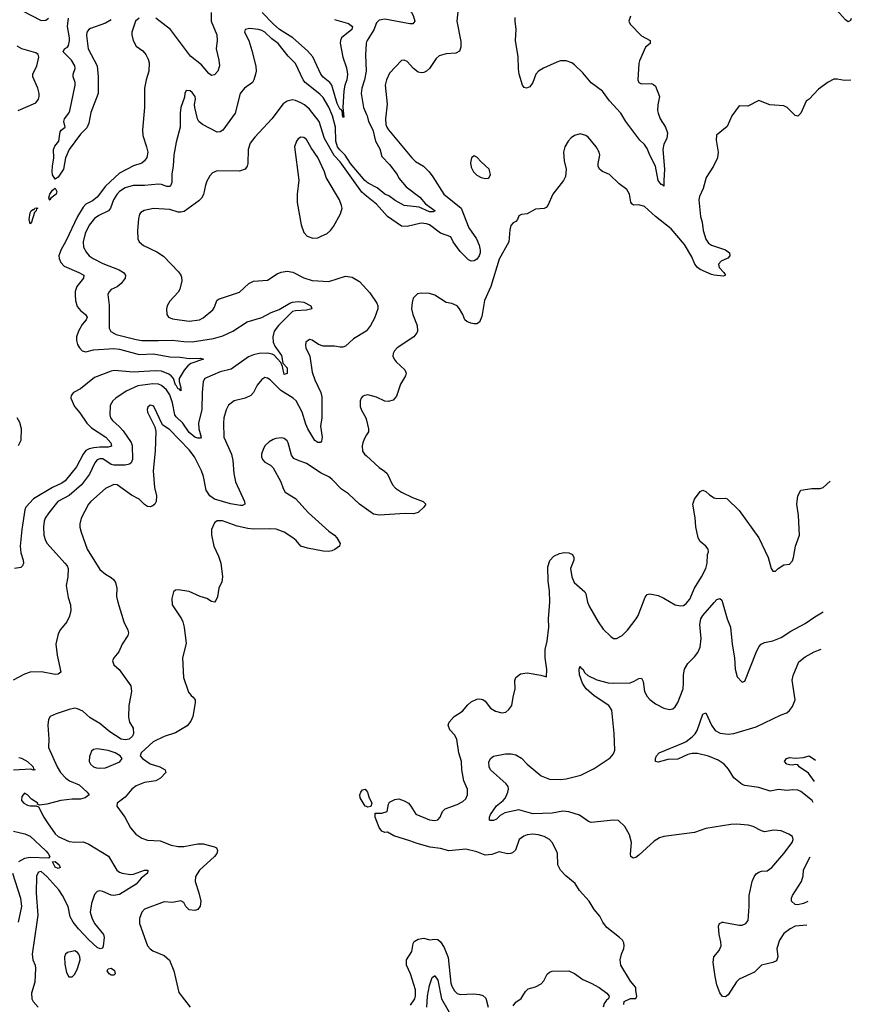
# Model space of a CAD drawing. Header units: inches. Extents: x 1552611 to 1694776, y 811966 to 917215.
# Tile 431 of 549: x 1687515 to 1693473, y 869411 to 876459. Entities that reach past the tile are written whole.
import ezdxf

# ---------------------------------------------------------------- set-up
doc = ezdxf.new("R2010")
doc.units = ezdxf.units.IN
doc.header["$MEASUREMENT"] = 0
for name, color, linetype in [('B6886', 7, 'Continuous'), ('B6887', 7, 'Continuous'), ('B6896', 7, 'Continuous'), ('B6897', 7, 'Continuous')]:
    doc.layers.add(name, color=color, linetype=linetype)

msp = doc.modelspace()

# ---------------------------------------------------------------- linework, layer by layer
at = {"layer": 'B6886', "color": 5}
for points, elevation in [([(1687637, 870000), (1687604.3, 869770), (1687609.3, 869730), (1687626.5, 869690), (1687629.4, 869670), (1687623, 869570), (1687600.2, 869490), (1687602.7, 869450), (1687611.1, 869430), (1687647.7, 869390)], 960), ([(1688046.5, 870000), (1688051.1, 869990), (1688115.5, 869910), (1688119.5, 869890), (1688114, 869826), (1688108.3, 869811.7), (1688092.7, 869807.3), (1688070, 869817.3), (1688010, 869871.8), (1687936.1, 869950), (1687898.9, 869998.9), (1687898.2, 870000)], 960), ([(1688374.3, 870000), (1688374.4, 869990), (1688430.5, 869830), (1688449, 869809), (1688470, 869794.4), (1688550, 869760.3), (1688587.9, 869727.9), (1688618.9, 869650), (1688656.2, 869496.2), (1688736.9, 869390)], 980)]:
    msp.add_lwpolyline(points, dxfattribs=dict(at, elevation=elevation))
for points, elevation in [([(1687910, 869793.3), (1687857.3, 869782.7), (1687843.8, 869770), (1687837, 869750), (1687837.7, 869697.7), (1687850, 869638), (1687868.1, 869608.1), (1687890, 869606.8), (1687910, 869626), (1687930, 869666), (1687948, 869730), (1687946.3, 869750), (1687938, 869770), (1687930, 869782)], 980), ([(1688170, 869619.1), (1688155.1, 869630), (1688142, 869650), (1688150, 869664.9), (1688170, 869668.8), (1688193.9, 869653.9), (1688198.3, 869630), (1688190, 869619.7)], 960)]:
    msp.add_lwpolyline(points, close=True, dxfattribs=dict(at, elevation=elevation))
at = {"layer": 'B6887', "color": 5}
for points, elevation in [([(1687530, 876524.1), (1687670, 876453.4), (1687703.1, 876456.9), (1687722, 876470)], 920), ([(1688886.7, 876510), (1688887.6, 876450), (1688927.6, 876350), (1688928.7, 876311.3), (1688922.6, 876250), (1688941.8, 876170), (1688945.5, 876130), (1688935.6, 876090), (1688910, 876064.2), (1688890, 876059.7), (1688870, 876075.1), (1688816.8, 876136.8), (1688738.5, 876198.5), (1688596, 876390), (1688490, 876470.5)], 920), ([(1689770, 876459.7), (1689871.1, 876431.1), (1689899.7, 876410), (1689895, 876390), (1689821.5, 876330), (1689812.6, 876310), (1689810.3, 876290.3), (1689829.2, 876190), (1689855.8, 876115.8), (1689863.2, 876070), (1689858.3, 876030), (1689843.9, 875990), (1689836.6, 875950), (1689830.6, 875830.6), (1689837.5, 875762.5), (1689830, 875760.9), (1689825.8, 875805.8), (1689817.2, 875817.2), (1689810, 875817.6), (1689790, 875858.5), (1689750.4, 875990.4), (1689737.8, 876010), (1689690, 876048.2), (1689672.9, 876070), (1689613.9, 876193.9), (1689575.8, 876235.8), (1689472.9, 876330), (1689376.5, 876390), (1689330.6, 876430), (1689253, 876510)], 920), ([(1688370, 876470.8), (1688345.8, 876450), (1688318.6, 876370), (1688318.5, 876350), (1688329, 876310), (1688350.2, 876270.2), (1688396.8, 876236.8), (1688419.5, 876210), (1688436.5, 876176.5), (1688442.4, 876150), (1688440.3, 876090), (1688421.1, 876030), (1688410.3, 875970), (1688410.2, 875829.8), (1688395.6, 875670), (1688396.5, 875630), (1688424.2, 875550), (1688431.9, 875510), (1688426.2, 875473.8), (1688410.1, 875449.9), (1688390, 875432.1), (1688330, 875413.3), (1688230, 875360.8), (1688130, 875267.5), (1688070.9, 875189.1), (1688036.4, 875163.6), (1687990, 875138.5), (1687970, 875117.2), (1687928.4, 875050), (1687846.5, 874873.5), (1687808.9, 874810), (1687796.1, 874770), (1687798.2, 874750), (1687810, 874722.2), (1687833.8, 874693.8), (1687938.7, 874650), (1687974.4, 874630), (1687971, 874610), (1687925.5, 874550), (1687913, 874513), (1687911.7, 874490), (1687915.2, 874450), (1687926.9, 874406.9), (1687950, 874377.7), (1687986.7, 874350), (1687998, 874330), (1687990.3, 874310), (1687962, 874278), (1687935.3, 874230), (1687923, 874190), (1687923, 874163), (1687930, 874134), (1687944.2, 874110), (1687963.1, 874090), (1687990, 874082), (1688043.6, 874096.4), (1688190, 874106.3), (1688230, 874100.9), (1688370, 874063), (1688473.7, 874066.3), (1688590, 874045.5), (1688664.6, 874044.6), (1688730, 874034.2), (1688810, 874035.8), (1688830.8, 874030), (1688741.2, 873998.8), (1688718.6, 873981.4), (1688693.5, 873950), (1688658, 873890), (1688656.5, 873870), (1688670, 873824.7), (1688670, 873803.7), (1688656.6, 873816.6), (1688650, 873815.6), (1688638.8, 873838.8), (1688630, 873846), (1688616.9, 873890), (1688600.9, 873910), (1688582.5, 873922.5), (1688530, 873943.4), (1688485.9, 873945.9), (1688330, 873935), (1688192.6, 873947.4), (1688170, 873943.7), (1688050, 873898.1), (1687950, 873818), (1687901.6, 873790), (1687883.7, 873770), (1687880.9, 873750), (1687907.8, 873690), (1687946.1, 873646.1), (1687995.3, 873570), (1688030, 873536.6), (1688132.3, 873470), (1688167.5, 873430), (1688172.8, 873407.2), (1688150, 873398.2), (1688090, 873399.5), (1688045.3, 873394.7), (1688012.8, 873387.2), (1687990, 873375.3), (1687969.2, 873350), (1687921.9, 873258.1), (1687840.9, 873159.1), (1687817.9, 873142.1), (1687749.8, 873109.8), (1687614.6, 873030), (1687559.5, 872970), (1687552.3, 872950), (1687529.6, 872810), (1687519.1, 872690), (1687523.8, 872643.8), (1687541, 872590), (1687542.6, 872570), (1687536.1, 872550), (1687522.2, 872537.8), (1687478.8, 872530)], 920), ([(1688170, 876459.5), (1688130, 876435.2), (1688023.2, 876396.8), (1688010, 876389.6), (1687995.3, 876370), (1687993.8, 876346.2), (1688005.1, 876250), (1688068.9, 876130), (1688077.1, 876050), (1688078, 875930), (1688024, 875796), (1688010, 875718), (1687995.9, 875684.1), (1687950, 875639.3), (1687870, 875529.5), (1687843.9, 875470), (1687829, 875390), (1687790, 875332.3), (1687770, 875317), (1687750, 875349.4), (1687748.2, 875371.8), (1687749, 875411), (1687759.7, 875470), (1687758, 875530), (1687766.9, 875553.1), (1687795.1, 875590), (1687803.8, 875656.2), (1687811.2, 875668.8), (1687840.9, 875690), (1687831.2, 875730), (1687835.8, 875750), (1687867.1, 875790), (1687873.7, 875806.3), (1687912.4, 875990), (1687912.6, 876010), (1687897.7, 876050), (1687898.3, 876070), (1687911.6, 876110), (1687909.4, 876130), (1687886.6, 876170), (1687827.3, 876230), (1687835.1, 876250), (1687857.3, 876262.7), (1687864.9, 876275.1), (1687873, 876307), (1687872.8, 876330), (1687858.3, 876410), (1687864.1, 876470)], 880), ([(1690000, 875298.6), (1689987.9, 875307.9), (1689884.7, 875430), (1689847.8, 875490), (1689807.9, 875527.9), (1689792.5, 875550), (1689779.8, 875590), (1689777.9, 875690), (1689756.2, 875770), (1689730, 875832.4), (1689690, 875902.2), (1689666.1, 875926.1), (1689558.9, 876010), (1689545, 876030), (1689490, 876145.6), (1689438, 876198), (1689365.7, 876290), (1689322.3, 876322.3), (1689270.8, 876370), (1689250, 876381.8), (1689226, 876390), (1689162.6, 876397.4), (1689130.6, 876390), (1689125.7, 876370), (1689156.1, 876310), (1689179.1, 876239.1), (1689205.7, 876125.7), (1689208.9, 876090), (1689204.9, 876070), (1689193.1, 876030), (1689181.6, 876010), (1689124.9, 875970), (1689093.4, 875930), (1689058, 875790), (1688970, 875669.6), (1688950, 875655.6), (1688930, 875653.6), (1688825.2, 875710), (1688799, 875730), (1688789, 875750), (1688769.6, 875829.7), (1688767.9, 875852.1), (1688775.1, 875890), (1688771.5, 875910), (1688750, 875939), (1688735.3, 875950), (1688708.1, 875951.9), (1688698.8, 875930), (1688695.9, 875904.1), (1688668.2, 875830), (1688664.4, 875790), (1688665.5, 875690), (1688636.5, 875583.5), (1688619.1, 875490), (1688615.2, 875410), (1688604.2, 875355.8), (1688605.9, 875294.1), (1688595.3, 875270), (1688590, 875266), (1688570, 875265.6), (1688530, 875280.7), (1688510, 875282.6), (1688410, 875273), (1688327.9, 875272.1), (1688270, 875256.5), (1688230.2, 875230), (1688210, 875208.5), (1688187.2, 875170), (1688166.7, 875110), (1688152.3, 875090), (1688083.1, 875056.9), (1688050, 875035.9), (1688012.1, 874987.9), (1687983.2, 874930), (1687969.4, 874870), (1687973.2, 874830), (1687992.9, 874792.9), (1688013.1, 874770), (1688041.1, 874750), (1688110, 874715), (1688228.7, 874668.7), (1688258.4, 874650), (1688273, 874630), (1688270.6, 874610), (1688242.4, 874570), (1688213.9, 874546.1), (1688170, 874527.3), (1688152.7, 874510), (1688147.3, 874492.7), (1688155.8, 874415.8), (1688155.5, 874250), (1688167.8, 874227.8), (1688205.2, 874205.2), (1688350, 874169.5), (1688390, 874163.7), (1688510, 874161.7), (1688610, 874165.8), (1688690, 874154.7), (1688750, 874153.6), (1688903, 874177), (1688970, 874195.3), (1689041, 874230), (1689143.6, 874296.4), (1689250, 874327.7), (1689316.8, 874363.2), (1689375, 874385), (1689449.6, 874430.4), (1689470, 874437.5), (1689510, 874442.5), (1689550, 874436.3), (1689600.4, 874410), (1689608, 874390), (1689570, 874379.9), (1689490, 874376.1), (1689469.6, 874370.4), (1689368.9, 874271.1), (1689337.7, 874230), (1689327.5, 874190), (1689330.9, 874150), (1689342.9, 874122.9), (1689390, 874055.8), (1689400.5, 874000.5), (1689430, 873966), (1689430, 873926.6), (1689410, 873919.3), (1689397.5, 873977.5), (1689384.6, 874004.6), (1689337.4, 874057.4), (1689324.4, 874064.4), (1689291.1, 874071.1), (1689230.6, 874069.4), (1689190, 874061.1), (1689153.7, 874046.3), (1689030, 873957.4), (1688950, 873938.8), (1688841.5, 873890), (1688829.1, 873870), (1688821.8, 873790), (1688820.1, 873670), (1688795, 873570), (1688797.6, 873530), (1688814, 873470), (1688810, 873463.6), (1688790, 873462.8), (1688770, 873471.8), (1688730, 873504.2), (1688684.3, 873570), (1688635.6, 873615.6), (1688626.9, 873630), (1688610, 873717.7), (1688590, 873772.8), (1688567.8, 873810), (1688530, 873841.5), (1688510, 873850.4), (1688470, 873853.7), (1688362.5, 873837.5), (1688278.8, 873801.2), (1688204.9, 873750), (1688181.3, 873730), (1688163.4, 873696.6), (1688161.7, 873630), (1688165.7, 873610), (1688178.7, 873590), (1688228.3, 873548.3), (1688257, 873517), (1688313.1, 873433.1), (1688320.5, 873410), (1688322.3, 873310), (1688313.6, 873286.4), (1688301.9, 873278.1), (1688270, 873270.7), (1688190, 873270.3), (1688170, 873275.5), (1688110, 873315.9), (1688090, 873316.8), (1688070.8, 873309.2), (1688052.8, 873287.2), (1688015.2, 873204.8), (1687956.8, 873130), (1687870, 873052.7), (1687789.1, 873010), (1687723.6, 872930), (1687698.3, 872890), (1687690, 872868.7), (1687686.7, 872830), (1687689, 872770), (1687700.3, 872730), (1687712.2, 872710), (1687839.6, 872570), (1687854.4, 872550), (1687861.3, 872530), (1687859.6, 872470), (1687848.7, 872410), (1687862.8, 872322.8), (1687878, 872270), (1687880.4, 872230), (1687872.7, 872190), (1687852.3, 872147.7), (1687806.2, 872093.8), (1687790, 872062), (1687773, 871990), (1687783, 871910), (1687810.4, 871789.6), (1687790, 871774.5), (1687770, 871771.6), (1687671.9, 871791.9), (1687590, 871788.9), (1687550, 871774.2), (1687469.3, 871730.7)], 940), ([(1690000, 876300), (1689996.2, 876290), (1689991.3, 876208.7), (1689998.1, 876090), (1689985.5, 876030), (1689965.8, 875970), (1689961.7, 875930), (1689978.4, 875830), (1690000, 875781.6)], 940), ([(1687504.7, 875810), (1687630, 875864), (1687648.8, 875890), (1687655.7, 875910), (1687655.7, 875930), (1687645, 875970), (1687609.5, 876050), (1687609.6, 876070.4), (1687637.3, 876130), (1687651.1, 876191.1), (1687646.6, 876210), (1687630, 876221.7), (1687529.8, 876250), (1687496.5, 876270)], 920), ([(1690000, 875196), (1689965, 875225), (1689810, 875442.5), (1689768.2, 875488.2), (1689699.6, 875610), (1689659.9, 875730), (1689590, 875819.2), (1689555.4, 875850), (1689530, 875864.8), (1689490, 875881.2), (1689470, 875884.5), (1689430, 875876.3), (1689403, 875857), (1689320.3, 875750), (1689200.4, 875619.5), (1689165.5, 875574.5), (1689152.1, 875530), (1689150.2, 875429.8), (1689144.6, 875410), (1689131.4, 875388.6), (1689090, 875376), (1688930, 875376.9), (1688896.9, 875363.1), (1688877.2, 875342.8), (1688856.3, 875303.7), (1688845.8, 875274.2), (1688832.6, 875207.4), (1688818, 875182), (1688798, 875162), (1688692.9, 875087.1), (1688670, 875080.5), (1688650, 875080.5), (1688590, 875100.5), (1688473, 875107), (1688406, 875094), (1688381.7, 875078.3), (1688373.7, 875066.3), (1688365.5, 875034.5), (1688358, 874950), (1688360.5, 874890), (1688370.3, 874870.3), (1688402.2, 874842.2), (1688497.3, 874797.3), (1688545.8, 874765.8), (1688653.6, 874653.6), (1688670.4, 874630), (1688675.1, 874615.1), (1688675.8, 874590), (1688662.4, 874530), (1688650.3, 874509.7), (1688590, 874445.2), (1688570.6, 874410), (1688566, 874390), (1688568.7, 874348.7), (1688582, 874330), (1688610, 874317), (1688730, 874300.2), (1688803.7, 874310), (1688830, 874325.3), (1688898.5, 874381.5), (1688910, 874401), (1688927.3, 874450), (1688940.1, 874459.9), (1689090, 874508.9), (1689157, 874570), (1689190, 874588.5), (1689290, 874594.4), (1689358.8, 874641.2), (1689387.7, 874652.3), (1689430, 874658), (1689471, 874651), (1689550, 874611.6), (1689610, 874591.8), (1689730, 874584.9), (1689850, 874622.6), (1689896.7, 874616.7), (1689950, 874585.5), (1690000, 874531.1)], 960), ([(1690000, 874232.6), (1689998, 874230), (1689905.7, 874174.3), (1689850, 874123), (1689830, 874115.8), (1689810, 874115.4), (1689770, 874122.6), (1689690, 874121.1), (1689654.8, 874134.8), (1689610, 874166.3), (1689590, 874171.1), (1689564.4, 874150), (1689561.3, 874130), (1689565.3, 874110), (1689593.1, 874050), (1689610, 873937.3), (1689630, 873881.6), (1689671.5, 873790), (1689679, 873759), (1689680.4, 873610), (1689671, 873550), (1689683, 873470), (1689677.4, 873442.6), (1689670, 873431.6), (1689650, 873432.1), (1689630, 873447.8), (1689579.8, 873530), (1689564.6, 873564.6), (1689538.6, 873650), (1689496.4, 873730), (1689473.3, 873750), (1689384.9, 873804.9), (1689310, 873881.1), (1689290, 873893.1), (1689270, 873897.4), (1689250, 873883.6), (1689216.8, 873843.2), (1689190, 873789.6), (1689170, 873769.7), (1689130, 873751.1), (1689051, 873730), (1689010, 873699.3), (1688994, 873666), (1688978.3, 873610), (1688974.3, 873570), (1688978.3, 873470), (1689033, 873350), (1689042.9, 873302.8), (1689049.4, 873210), (1689060.5, 873150), (1689125.3, 873010), (1689127.3, 872990), (1689110, 872982), (1689097.8, 872982.3), (1689026.1, 872993.9), (1688910, 873026.1), (1688878, 873050), (1688851.6, 873091.6), (1688832.5, 873190), (1688818.5, 873230), (1688767.7, 873330), (1688730, 873379.8), (1688590, 873524.5), (1688538, 873558), (1688475.1, 873690), (1688470, 873695.8), (1688450, 873700.5), (1688433.8, 873686.2), (1688428.5, 873670), (1688430.4, 873650), (1688483.8, 873543.8), (1688490.5, 873510.5), (1688484.7, 873370), (1688471.4, 873230), (1688481.3, 873110), (1688495.8, 873050), (1688492.3, 873010), (1688482.3, 872990), (1688470, 872978.5), (1688450, 872971.8), (1688430, 872975.3), (1688408.2, 872988.2), (1688370, 873027.4), (1688316.6, 873056.6), (1688212.3, 873130), (1688190, 873132.6), (1688130, 873104), (1688025.7, 873010), (1688009.1, 872990), (1687955.3, 872890), (1687946, 872850), (1687946.6, 872826.6), (1687954.9, 872790), (1687998, 872670), (1688090, 872523.8), (1688130.2, 872490.2), (1688170, 872467.2), (1688188.7, 872450), (1688200.9, 872430), (1688210.2, 872390.2), (1688208, 872330), (1688216.9, 872290), (1688260.3, 872150), (1688290.5, 872089.5), (1688294.9, 872070), (1688290.7, 872050), (1688250, 871989.2), (1688225.1, 871934.9), (1688188.5, 871890), (1688180.4, 871870), (1688190, 871840.7), (1688228.4, 871808.4), (1688312, 871690), (1688316, 871650), (1688296.5, 871550), (1688294.7, 871465.3), (1688302.8, 871430), (1688327.5, 871387.5), (1688330.8, 871350), (1688322.7, 871330), (1688299.6, 871310), (1688270, 871303.5), (1688241.5, 871310), (1688160.4, 871360.4), (1688090, 871422), (1688020.8, 871460.8), (1687967.8, 871510), (1687930, 871526.6), (1687910, 871529.8), (1687870, 871520.9), (1687777.3, 871490), (1687734, 871470), (1687721.6, 871450), (1687716.4, 871410), (1687723.1, 871310), (1687720.3, 871250), (1687783.6, 871110), (1687806.5, 871070), (1687845.5, 871030), (1687871.2, 871011.2), (1687941, 870981), (1687999.1, 870930), (1688012.2, 870910), (1687983.8, 870890), (1687950, 870878.5), (1687890, 870879.5), (1687810.2, 870869.8), (1687710, 870842.4), (1687656.4, 870836.4), (1687643.1, 870843.1), (1687644, 870850), (1687598.6, 870878.6), (1687570, 870909.2), (1687550, 870922), (1687530, 870898), (1687526.8, 870870), (1687544.7, 870850), (1687570, 870837.3), (1687590, 870830.7), (1687632.7, 870832.7), (1687650, 870824.7), (1687688.8, 870750), (1687714.9, 870710), (1687770, 870630.4), (1687790, 870611.7), (1687870, 870576.5), (1687910, 870571.7), (1687970, 870573.7), (1688010, 870556.4), (1688150.2, 870470.2), (1688210.2, 870370.2), (1688230, 870356.1), (1688248.9, 870348.9), (1688310, 870341), (1688330, 870342.9), (1688410, 870370.9), (1688432.4, 870370), (1688431.5, 870350), (1688386.4, 870313.6), (1688349.2, 870270), (1688230, 870197.6), (1688190, 870189.9), (1688170, 870191.4), (1688110, 870219.3), (1688090, 870222.3), (1688070, 870218.9), (1688050, 870198), (1688030, 870133.2), (1688020.8, 870070), (1688032.4, 870030), (1688046.5, 870000)], 960), ([(1690000, 873771.6), (1689986, 873770), (1689970, 873762), (1689960.4, 873750), (1689953.7, 873730), (1689953.7, 873690), (1689963.2, 873663.2), (1689995.5, 873610), (1690000, 873591.4)], 980), ([(1687505.8, 873410), (1687526.5, 873450), (1687526.8, 873530), (1687515.9, 873575.9), (1687497.3, 873610)], 920), ([(1690000, 872955.3), (1689950, 872991.6), (1689870, 873066), (1689819.6, 873099.6), (1689752.2, 873170), (1689730, 873187.1), (1689673.6, 873213.6), (1689570, 873283), (1689505.4, 873305.4), (1689479.1, 873319.1), (1689462.8, 873342.8), (1689438, 873430), (1689430, 873443.7), (1689410, 873462), (1689390, 873467), (1689350, 873462), (1689330, 873454.5), (1689302.3, 873437.7), (1689273.4, 873410), (1689260.5, 873390), (1689247.7, 873350), (1689247.3, 873330), (1689254.8, 873310), (1689270, 873291), (1689311.3, 873270), (1689330, 873251.3), (1689386.8, 873150), (1689403, 873103), (1689417.3, 873077.3), (1689491.5, 873031.5), (1689583.8, 872930), (1689730, 872798), (1689770.5, 872770), (1689788, 872750), (1689810.6, 872710), (1689806, 872690), (1689772.8, 872667.2), (1689750, 872656), (1689730, 872652.3), (1689690, 872654.5), (1689575.6, 872675.6), (1689530, 872689.6), (1689496.2, 872730), (1689472, 872750), (1689409.8, 872789.8), (1689352.9, 872812.9), (1689304.5, 872815.5), (1689190, 872811.5), (1689150, 872816.9), (1689074.1, 872834.1), (1688968.7, 872871.3), (1688930, 872871.5), (1688910, 872857.2), (1688888.2, 872810), (1688888.2, 872771.8), (1688904.9, 872690), (1688938.3, 872618.3), (1688954.9, 872570), (1688968.2, 872470), (1688964.1, 872435.9), (1688940.7, 872390), (1688931.8, 872328.2), (1688919.1, 872300.9), (1688910, 872288.7), (1688890, 872294), (1688856.6, 872316.6), (1688808.7, 872330), (1688730, 872365.2), (1688650, 872379), (1688630, 872375.3), (1688616, 872364), (1688604.5, 872315.5), (1688607.7, 872270), (1688674.4, 872170), (1688683.8, 872150), (1688692.7, 872110), (1688706.6, 871993.4), (1688681.7, 871890), (1688688.7, 871751.3), (1688724.5, 871644.5), (1688742.3, 871622.3), (1688758.8, 871610), (1688771, 871590), (1688771.3, 871570), (1688754.8, 871470), (1688741.4, 871438.6), (1688714.6, 871405.4), (1688630, 871355.1), (1688550, 871327.9), (1688470.4, 871290), (1688385.5, 871210), (1688377.3, 871190), (1688394, 871170), (1688450, 871132.4), (1688518, 871110), (1688558, 871090), (1688561, 871070), (1688524, 871030), (1688491, 871010), (1688410, 870999.7), (1688350, 870973.8), (1688319.1, 870950), (1688270, 870894.2), (1688212.4, 870850), (1688210.4, 870830), (1688268.7, 870750), (1688310, 870673.4), (1688347.8, 870627.7), (1688390, 870599.5), (1688430, 870585.3), (1688520.7, 870580.7), (1688600.7, 870550), (1688650, 870540.2), (1688690, 870540.2), (1688790, 870559), (1688830, 870558.5), (1688910, 870538.9), (1688925.5, 870530), (1688933, 870513), (1688927, 870490), (1688910.3, 870470), (1688803.7, 870370), (1688773.9, 870326.1), (1688772, 870290), (1688798.2, 870210), (1688811.5, 870150), (1688807.3, 870112.7), (1688790.6, 870090), (1688770, 870082.4), (1688728.2, 870088.2), (1688706, 870110), (1688690, 870139), (1688670, 870151.8), (1688610, 870140.7), (1688550, 870145.1), (1688409.1, 870090.9), (1688390.4, 870070), (1688374.2, 870025.8), (1688374.3, 870000)], 980), ([(1690000, 873486.9), (1689983.4, 873456.6), (1689974, 873430), (1689968.5, 873408.5), (1689970.5, 873370), (1689984.9, 873350), (1690000, 873336.2)], 980), ([(1687510, 871176.6), (1687527.2, 871172.8), (1687570.1, 871150.1), (1687611.8, 871110), (1687614.9, 871094.9), (1687624.7, 871090), (1687613.7, 871086.3), (1687594.2, 871094.2), (1687470, 871087.7)], 940), ([(1690000, 870825.8), (1689988.7, 870830), (1689954, 870890), (1689952.7, 870910), (1689958, 870930), (1689970, 870946.8), (1689990, 870951.3), (1690000, 870938)], 980), ([(1687470, 870649.2), (1687551.6, 870631.6), (1687590, 870614.4), (1687702.8, 870510), (1687720.2, 870490), (1687730.3, 870469.7), (1687722, 870458), (1687590, 870461.3), (1687550, 870453.6), (1687506.4, 870430)], 940), ([(1687898.2, 870000), (1687877.8, 870037.8), (1687862, 870110), (1687821.8, 870190), (1687795.2, 870230), (1687710, 870326.8), (1687670, 870361), (1687650, 870357.6), (1687634.9, 870330), (1687633.4, 870206.6), (1687644.1, 870050), (1687637, 870000)], 960), ([(1687464.2, 870350), (1687522, 870170), (1687529.1, 870110), (1687503.1, 870000)], 940)]:
    msp.add_lwpolyline(points, dxfattribs=dict(at, elevation=elevation))
for points, elevation in [([(1689530, 875618.4), (1689510, 875606.6), (1689497.1, 875590), (1689483.7, 875550), (1689515.3, 875310), (1689502.8, 875210), (1689502.3, 875150), (1689531.7, 874991.7), (1689550, 874934.8), (1689574.8, 874910), (1689614.6, 874894.6), (1689650, 874898.4), (1689670, 874906.4), (1689717, 874930), (1689740.7, 874950), (1689762.2, 874977.8), (1689813.6, 875070), (1689824.2, 875110), (1689821.3, 875130), (1689805.4, 875170), (1689711.1, 875330), (1689698, 875370), (1689650, 875473), (1689602.1, 875542.1), (1689570, 875601.6), (1689550, 875616.9)], 980), ([(1687730, 875169.2), (1687726, 875170), (1687729.1, 875170.9), (1687723.9, 875183.9), (1687730, 875210.3), (1687750, 875239.5), (1687770, 875253), (1687781.1, 875230), (1687775.8, 875210), (1687738, 875182)], 880), ([(1687590, 874999), (1687583.6, 875030), (1687590, 875077.3), (1687598.4, 875090), (1687610, 875100.4), (1687618.3, 875101.7), (1687623.7, 875110), (1687633.1, 875113.1), (1687644.7, 875110), (1687635.2, 875104.8), (1687632, 875090), (1687621.7, 875078.3), (1687598.8, 875010)], 880), ([(1688070, 871240.5), (1688044.4, 871235.6), (1688030, 871222.7), (1688014.7, 871185.3), (1688013.7, 871150), (1688023.1, 871130), (1688044.9, 871110), (1688064.2, 871104.2), (1688090, 871101.3), (1688130, 871104.7), (1688232.9, 871147.1), (1688249.5, 871170), (1688235.1, 871190), (1688198.4, 871210), (1688150, 871228.4)], 980), ([(1687790, 870383.1), (1687770, 870393.3), (1687750, 870430.8), (1687770, 870432.4), (1687797.3, 870410), (1687803.8, 870390)], 940)]:
    msp.add_lwpolyline(points, close=True, dxfattribs=dict(at, elevation=elevation))
at = {"layer": 'B6896', "color": 5}
for points, elevation in [([(1691842, 869410), (1691846, 869430), (1691890, 869451.3), (1691930, 869452), (1691937.2, 869470), (1691928, 869510), (1691928, 869530), (1691890, 869575.3), (1691820.9, 869690), (1691817, 869730), (1691826.6, 869770), (1691842.7, 869810), (1691846, 869830), (1691842.7, 869850), (1691832.7, 869870), (1691812.3, 869890), (1691721.2, 869961.2), (1691703.3, 869983.3), (1691693.6, 870000)], 980), ([(1693152.8, 869978.2), (1693070.5, 869970), (1693034.3, 869950), (1692990, 869916.8), (1692959.2, 869870), (1692938.5, 869810), (1692944.9, 869750), (1692937.3, 869722.7), (1692910.3, 869709.7), (1692830, 869691.5), (1692778.3, 869641.7), (1692670, 869589.7), (1692649.4, 869570.6), (1692590, 869478.4), (1692570, 869464.5), (1692550, 869466), (1692530, 869494), (1692510, 869549.2), (1692496.5, 869610), (1692484, 869710), (1692488.2, 869750), (1692525, 869795), (1692539.4, 869830), (1692538.2, 869858.1), (1692525.2, 869910), (1692521.6, 869970), (1692527.2, 869990), (1692549.4, 870000)], 960), ([(1692551.2, 870000), (1692670, 869976.3), (1692690, 869977.6), (1692717.8, 869990), (1692725.1, 870000)], 960), ([(1690315.7, 869404.3), (1690345.5, 869450), (1690351.1, 869470), (1690350, 869515.1), (1690313.5, 869630), (1690286.4, 869690), (1690285.7, 869730), (1690324.2, 869790), (1690333.4, 869846.6), (1690340.3, 869859.7), (1690370, 869877.6), (1690410, 869883.7), (1690450, 869872.4), (1690490, 869877), (1690510, 869874.6), (1690530, 869857.6), (1690556.4, 869816.4), (1690585.3, 869745.3), (1690602.5, 869562.5), (1690610, 869540.3), (1690630, 869507.2), (1690650, 869489.3), (1690670, 869481.8), (1690765.8, 869485.9), (1690810, 869480.4), (1690833.7, 869473.7), (1690853.8, 869453.8), (1690870.4, 869390)], 980), ([(1690432.8, 869390), (1690437.2, 869470), (1690450, 869545.7), (1690470, 869603.8), (1690486.4, 869613.6), (1690490, 869614.6), (1690510, 869584.6), (1690536.6, 869450), (1690618.6, 869310)], 960), ([(1691050, 869400.7), (1691070, 869426.8), (1691107.2, 869452.8), (1691138.4, 869501.6), (1691158, 869522), (1691210, 869536.3), (1691250, 869556.3), (1691270, 869578.8), (1691292.9, 869627.1), (1691310, 869642), (1691330, 869648.2), (1691450, 869650.8), (1691490, 869630.8), (1691550, 869588), (1691610, 869562), (1691666.8, 869530), (1691721, 869490), (1691738, 869470), (1691732, 869450), (1691719.3, 869440.7), (1691702.3, 869417.7), (1691694.9, 869390)], 980)]:
    msp.add_lwpolyline(points, dxfattribs=dict(at, elevation=elevation))
at = {"layer": 'B6897', "color": 5}
for points, elevation in [([(1690000, 876668.2), (1690030, 876653.4), (1690110, 876644.2), (1690150, 876635), (1690210, 876597.6), (1690250, 876579.1), (1690290, 876547.6), (1690321.5, 876510), (1690334, 876490), (1690346.4, 876450), (1690330.8, 876430), (1690310.3, 876429.7), (1690130, 876462.9), (1690090, 876455.7), (1690070, 876437.4), (1690052.6, 876387.4), (1690003.8, 876310), (1690000, 876300)], 940), ([(1690664.4, 876610), (1690646.4, 876450), (1690676.1, 876303.9), (1690676.4, 876263.6), (1690665.8, 876234.2), (1690639.5, 876220.5), (1690570, 876215.8), (1690520.2, 876199.8), (1690499.6, 876180.4), (1690450, 876109.4), (1690430, 876091.8), (1690410, 876081.6), (1690390, 876078.7), (1690370, 876084.2), (1690336.2, 876110), (1690290, 876159.6), (1690270, 876169.6), (1690250, 876167), (1690164.3, 876075.7), (1690142.8, 876030), (1690134, 875990), (1690146.4, 875853.6), (1690135.8, 875750), (1690138, 875710), (1690144.7, 875690), (1690156.1, 875670), (1690323.1, 875470), (1690350, 875445.2), (1690408.4, 875410), (1690448.5, 875370), (1690475.3, 875335.3), (1690554.3, 875210), (1690676.9, 875110), (1690732, 874970), (1690787.8, 874890), (1690806.2, 874846.2), (1690814.2, 874810), (1690813.8, 874790), (1690807.3, 874770), (1690790, 874745), (1690770, 874732), (1690750, 874729.8), (1690730, 874740.3), (1690670, 874801), (1690621, 874870), (1690604.1, 874904.1), (1690530, 874931.7), (1690450, 874989.8), (1690430, 874997.6), (1690390, 875001.8), (1690290, 874979), (1690250, 874980.3), (1690150, 875051.6), (1690070, 875138), (1690000, 875196)], 960), ([(1693472.5, 876467.5), (1693466.4, 876453.6), (1693450, 876445.2), (1693430, 876457.2), (1693367.3, 876530)], 960), ([(1691890, 876484), (1691879.1, 876450), (1691888.1, 876428.1), (1691970, 876344.9), (1692032, 876310), (1692031.3, 876290), (1691998, 876262), (1691955.1, 876164.9), (1691950, 876146), (1691942.4, 876030), (1691950.8, 876010), (1691970, 876000.4), (1692042, 876002), (1692056.5, 875996.5), (1692070, 875982.8), (1692099.5, 875910), (1692085.7, 875850), (1692084.9, 875810), (1692089.1, 875789.1), (1692103.1, 875750), (1692142.4, 875690), (1692155.3, 875650), (1692150.3, 875609.7), (1692130, 875569.2), (1692121.3, 875530), (1692134.5, 875390), (1692128.4, 875308.4), (1692130, 875268), (1692118.4, 875278.4), (1692110, 875278.4), (1692090, 875307.6), (1692070.6, 875410.6), (1692028.8, 875490), (1692010, 875538.4), (1691990, 875566.6), (1691957.5, 875597.5), (1691857.6, 875730), (1691822.4, 875790), (1691739.4, 875879.4), (1691690, 875948.2), (1691607.8, 876007.8), (1691550, 876079.5), (1691490, 876136), (1691469.5, 876149.5), (1691430, 876165.2), (1691390, 876165.2), (1691363.5, 876156.5), (1691267.1, 876112.9), (1691231.3, 876090), (1691211.3, 876070), (1691191, 876010), (1691170, 875979), (1691146, 875970), (1691130, 875974), (1691117.2, 875990), (1691092.3, 876070), (1691087.5, 876107.5), (1691086.3, 876193.7), (1691067.9, 876310), (1691070.9, 876389.1), (1691064.5, 876450), (1691065.2, 876474.8)], 960), ([(1693468.4, 876025.6), (1693423.5, 876023.5), (1693370, 876034), (1693347.1, 876032.9), (1693307.5, 876012.5), (1693238.5, 875961.5), (1693170.7, 875889.3), (1693150, 875875.3), (1693110.5, 875789.5), (1693090, 875769), (1693070, 875774), (1693013.2, 875830), (1692990, 875842), (1692889.6, 875849.6), (1692810, 875881.2), (1692730, 875841.2), (1692670, 875842), (1692616.3, 875770), (1692584.1, 875695.9), (1692507.7, 875632.3), (1692503.8, 875596.2), (1692518, 875510), (1692512.9, 875470), (1692485, 875410), (1692433.7, 875330), (1692411, 875250), (1692385.8, 875194.2), (1692379.7, 875170), (1692391.7, 875051.7), (1692403.1, 875010), (1692410.3, 874950), (1692430, 874888.5), (1692450, 874860.3), (1692470, 874846), (1692571.1, 874811.1), (1692600.5, 874790), (1692601.6, 874770), (1692587.8, 874752.2), (1692539.1, 874730), (1692520.3, 874710), (1692526.2, 874686.2), (1692558.8, 874650), (1692570.3, 874630.3), (1692557.3, 874622.7), (1692490.3, 874629.7), (1692470, 874635.9), (1692390, 874671.7), (1692370, 874685), (1692352.5, 874710), (1692330, 874761.7), (1692276.5, 874850), (1692182.6, 874962.6), (1692070, 875050.8), (1691990, 875122), (1691950, 875134.2), (1691911.4, 875131.4), (1691900.4, 875140.4), (1691892.6, 875152.6), (1691883.6, 875210), (1691863.9, 875243.9), (1691810, 875285.2), (1691740.9, 875350), (1691690, 875371.8), (1691667.6, 875390), (1691659.6, 875410), (1691658.7, 875430), (1691671.8, 875490), (1691665.4, 875510), (1691643.5, 875550), (1691590, 875616.3), (1691570, 875631.1), (1691530, 875642.6), (1691490, 875631.3), (1691465.9, 875614.1), (1691443.1, 875590), (1691419.5, 875550), (1691410.4, 875510.4), (1691415.8, 875450), (1691430.5, 875390), (1691424.1, 875335.9), (1691410, 875309.2), (1691333.1, 875210), (1691299.5, 875130), (1691285.4, 875114.6), (1691272.2, 875107.8), (1691210, 875103.6), (1691150, 875069.2), (1691110, 875064), (1691090, 875055.3), (1691081, 875030), (1691070, 875015.3), (1691050, 875004), (1691033.2, 874986.8), (1691025.7, 874954.3), (1691018.9, 874870), (1690950, 874746), (1690890.3, 874550), (1690845.7, 874450), (1690825.5, 874334.5), (1690810, 874293.2), (1690790, 874282.4), (1690770, 874281.3), (1690745.9, 874285.9), (1690718, 874298), (1690704.5, 874310), (1690689.6, 874349.6), (1690666.6, 874390), (1690649.2, 874410), (1690610, 874427.6), (1690570, 874435.1), (1690490, 874487), (1690450, 874498.4), (1690390, 874500.7), (1690363.7, 874496.3), (1690334, 874466), (1690325.5, 874434.5), (1690322.6, 874390), (1690330.3, 874350), (1690361.6, 874270), (1690364.9, 874230), (1690361.1, 874218.9), (1690338.8, 874190), (1690219.3, 874110), (1690199.3, 874090), (1690190.4, 874070), (1690188.4, 874050), (1690197.1, 874030), (1690212.7, 874010), (1690273.2, 873953.2), (1690283.1, 873930), (1690279.5, 873910), (1690242.3, 873850), (1690215.1, 873764.9), (1690190, 873734.5), (1690153.8, 873726.2), (1690130, 873729.7), (1690070, 873756), (1690010, 873772.8), (1690000, 873771.6)], 980), ([(1690000, 875781.6), (1690005.1, 875770), (1690014, 875730), (1690045.1, 875670), (1690064.2, 875590), (1690095.1, 875535.1), (1690110, 875479.3), (1690163.3, 875423.3), (1690218, 875350), (1690230, 875326), (1690283.9, 875263.9), (1690381.1, 875190), (1690421.9, 875141.9), (1690490.4, 875090), (1690476.6, 875083.4), (1690450, 875084.1), (1690377.7, 875117.7), (1690270, 875128.6), (1690204.7, 875164.7), (1690158.9, 875198.9), (1690130, 875209.4), (1690076.9, 875256.9), (1690011.1, 875290), (1690000, 875298.6)], 940), ([(1690000, 874531.1), (1690024.5, 874504.4), (1690072.8, 874430), (1690080.9, 874410), (1690081.5, 874390), (1690057.2, 874322.8), (1690028.7, 874270), (1690000, 874232.6)], 960), ([(1690000, 873591.4), (1690014.9, 873530), (1690012.7, 873510), (1690000, 873486.9)], 980), ([(1690000, 873336.2), (1690090, 873254), (1690128.2, 873228.2), (1690146.7, 873210), (1690186, 873130), (1690206.2, 873106.2), (1690250, 873077.4), (1690330, 873038), (1690404.7, 873010), (1690424.7, 872990), (1690411, 872970), (1690368.6, 872931.4), (1690337.3, 872922.7), (1690275.6, 872924.4), (1690090, 872912.4), (1690050, 872919.1), (1690000, 872955.3)], 980), ([(1691693.6, 870000), (1691670, 870040.7), (1691630, 870089.4), (1691594.7, 870150), (1691525.6, 870225.6), (1691494.5, 870274.5), (1691427.3, 870330), (1691389.6, 870370), (1691369.7, 870410), (1691366.9, 870490), (1691361.3, 870510), (1691328.4, 870568.5), (1691309.7, 870589.7), (1691271.6, 870611.6), (1691230, 870624.8), (1691190, 870628.3), (1691150, 870623), (1691126.5, 870613.5), (1691093.4, 870590), (1691065.7, 870514.3), (1691045.3, 870494.7), (1691030, 870489.6), (1691010, 870488.2), (1690950, 870503.5), (1690896.1, 870483.9), (1690850, 870479.3), (1690790, 870502.4), (1690710, 870521.6), (1690590, 870508.4), (1690530, 870526.6), (1690455.3, 870535.3), (1690361.3, 870561.3), (1690310, 870581.6), (1690196, 870616), (1690150, 870642), (1690130, 870641.2), (1690110, 870649.2), (1690090, 870677.2), (1690062, 870750), (1690062, 870778), (1690110, 870779.1), (1690148, 870790), (1690156.4, 870843.6), (1690163.1, 870856.9), (1690202.7, 870877.3), (1690230, 870882), (1690270, 870868.2), (1690300.7, 870850), (1690318, 870830), (1690352.8, 870772.8), (1690450, 870730.7), (1690490, 870726.3), (1690510, 870730.4), (1690527.6, 870750), (1690543.5, 870790), (1690562.4, 870810), (1690650, 870840.3), (1690690, 870862), (1690710, 870881.6), (1690722.6, 870910), (1690722.6, 870950), (1690696.8, 871010), (1690682, 871090), (1690679.1, 871150), (1690660.9, 871210), (1690646, 871310), (1690630, 871340.9), (1690596.2, 871376.2), (1690584, 871410), (1690592.7, 871430), (1690628.5, 871471.5), (1690686.6, 871510), (1690724.6, 871555.4), (1690750, 871576.3), (1690790, 871594.8), (1690810, 871597.3), (1690832.5, 871592.5), (1690850, 871580.7), (1690888.2, 871530), (1690922.8, 871510), (1690970, 871496.4), (1690998, 871502), (1691019.3, 871520.7), (1691040.9, 871550), (1691049.2, 871610), (1691065.2, 871670), (1691061.2, 871730), (1691069.5, 871750.5), (1691103.7, 871776.3), (1691150, 871782.8), (1691247.5, 871767.5), (1691290, 871754), (1691291.5, 871808.5), (1691278.5, 871890), (1691280.4, 871950), (1691293.7, 872010), (1691306, 872110), (1691302.2, 872170), (1691312.3, 872290), (1691309.7, 872370), (1691299.8, 872439.8), (1691298, 872542), (1691312.5, 872587.5), (1691342.2, 872617.8), (1691382.6, 872637.4), (1691414.4, 872645.6), (1691450, 872643.8), (1691474.6, 872630), (1691485.5, 872610), (1691484.4, 872590), (1691461.3, 872530), (1691470.3, 872470), (1691487.6, 872430), (1691563.9, 872363.9), (1691571.7, 872350), (1691583.2, 872290), (1691596.7, 872256.7), (1691658, 872150), (1691695.3, 872095.3), (1691750, 872043.8), (1691770, 872030.4), (1691790, 872028.4), (1691830, 872050.4), (1691870, 872088.5), (1691930.6, 872169.4), (1691945, 872195), (1691995.4, 872324.6), (1692010, 872344.9), (1692030, 872350.4), (1692090, 872338.4), (1692130, 872319.3), (1692210, 872270.4), (1692250, 872262.4), (1692270, 872266.4), (1692290, 872279.3), (1692314.5, 872310), (1692349.1, 872390.9), (1692399.7, 872470), (1692430, 872531), (1692439.7, 872570), (1692442.4, 872630), (1692449.6, 872650), (1692446, 872670), (1692429.6, 872690), (1692390, 872723.6), (1692374.2, 872750), (1692357.8, 872830), (1692353.3, 872893.3), (1692338, 872990), (1692350, 873026.8), (1692390, 873082), (1692410, 873090.6), (1692430, 873082), (1692457.3, 873057.3), (1692490, 873037.4), (1692510, 873032.9), (1692570, 873035.3), (1692582.8, 873030), (1692670, 872945.3), (1692810.4, 872750), (1692877.3, 872610), (1692898.8, 872530), (1692910, 872511.3), (1692930, 872511), (1692949.4, 872530.6), (1692990, 872558), (1693030, 872562), (1693050, 872584.7), (1693059.3, 872610), (1693071.8, 872690), (1693101.3, 872770), (1693093.7, 872910), (1693082.6, 872990), (1693090, 873051.3), (1693109.7, 873090.3), (1693190, 873104), (1693250, 873102.8), (1693270, 873110.8), (1693321.9, 873156)], 980), ([(1692725.1, 870000), (1692732.5, 870010), (1692740.9, 870110), (1692741.6, 870190), (1692762.3, 870290), (1692775.8, 870324.2), (1692790, 870344.4), (1692810, 870356.4), (1692830, 870364.4), (1692870, 870367), (1692904.2, 870390), (1692989.7, 870490), (1693049.5, 870570), (1693056.2, 870590), (1693050, 870612.7), (1693025.2, 870630), (1692970, 870652.4), (1692916.4, 870656.4), (1692850, 870646.6), (1692830, 870652.4), (1692770, 870683.5), (1692733.4, 870693.4), (1692650, 870701.1), (1692610, 870698.9), (1692430, 870669.6), (1692350, 870639.6), (1692130, 870612.7), (1692097.5, 870602.5), (1692060.4, 870579.6), (1691950, 870478), (1691930, 870462.7), (1691910, 870457.2), (1691894, 870470), (1691890, 870486), (1691896.9, 870570), (1691884.6, 870624.6), (1691850, 870682.7), (1691805.6, 870725.6), (1691770, 870729.7), (1691610, 870713), (1691590, 870719.7), (1691525.7, 870765.7), (1691450, 870789.8), (1691406.4, 870793.6), (1691330, 870778.9), (1691190, 870775.1), (1691090, 870803.5), (1690990, 870782.6), (1690958.1, 870761.9), (1690930, 870736.4), (1690910, 870726.2), (1690885.7, 870725.7), (1690880.9, 870730), (1690879.7, 870750), (1690888.7, 870770), (1690930, 870831.6), (1690978.9, 870870), (1690995.1, 870890), (1691012.8, 870930), (1691015.6, 870950), (1691014, 870970), (1690999.5, 870990), (1690888.6, 871090), (1690879.1, 871110), (1690876.6, 871143.4), (1690886.6, 871170), (1690910, 871186.8), (1690996.2, 871203.8), (1691036.3, 871203.7), (1691070, 871197.7), (1691110, 871173.7), (1691150, 871130.4), (1691250, 871046.7), (1691310, 871023.5), (1691390, 871020.6), (1691430, 871025.4), (1691536, 871050), (1691630, 871098.7), (1691744.9, 871175.1), (1691770, 871202.8), (1691778.3, 871230), (1691774.2, 871350), (1691756.6, 871516.6), (1691736.4, 871550), (1691630, 871618.4), (1691574, 871670), (1691558.5, 871690), (1691546.6, 871710), (1691526, 871770), (1691522.9, 871810), (1691529.3, 871830.7), (1691538, 871818), (1691550, 871810.6), (1691564.2, 871784.2), (1691585.3, 871765.2), (1691650, 871732.9), (1691730, 871711.7), (1691770, 871708.9), (1691887.3, 871712.7), (1691916.8, 871723.2), (1691950, 871743), (1691970, 871746), (1691982, 871722), (1691991.8, 871650), (1692010, 871613.4), (1692030, 871592.4), (1692070, 871562.6), (1692130, 871530.4), (1692170, 871521.6), (1692192.8, 871527.2), (1692210, 871540.7), (1692229.7, 871570.3), (1692267.3, 871670), (1692271.4, 871711.4), (1692269.6, 871770.4), (1692277, 871810), (1692302, 871850), (1692350, 871898), (1692372.4, 871930), (1692390, 871967.3), (1692397.7, 872030), (1692386.2, 872130), (1692394.8, 872170), (1692410, 872194.6), (1692490, 872287), (1692510, 872308.4), (1692530, 872316.3), (1692544.1, 872304.1), (1692583.6, 872170), (1692606.5, 872110), (1692618.7, 871990), (1692636.4, 871890), (1692640.7, 871810), (1692655.3, 871755.3), (1692690, 871718), (1692710, 871724.7), (1692791.3, 871928.7), (1692809.5, 871970), (1692826, 871990), (1692850, 872001.6), (1692910, 872013.7), (1692970, 872037.6), (1693038.1, 872081.9), (1693142.3, 872137.7), (1693210, 872185.7), (1693271.1, 872220.5)], 960), ([(1693199.5, 870856.2), (1693190.9, 870870), (1693110, 870934.3), (1693090, 870943), (1693054, 870946), (1693010, 870940.7), (1692950, 870949.6), (1692890, 870936.9), (1692810, 870962.6), (1692710, 870976.9), (1692690, 870984.7), (1692631.7, 871031.7), (1692593.8, 871093.8), (1692561, 871130), (1692517.6, 871157.6), (1692450, 871188), (1692370, 871206.8), (1692333.5, 871206.5), (1692301.5, 871198.5), (1692230, 871166.8), (1692157.2, 871162.8), (1692090, 871143.7), (1692069.6, 871149.6), (1692069.4, 871169.4), (1692077.2, 871190), (1692095.3, 871210), (1692270, 871283.1), (1692290, 871292.9), (1692333.4, 871326.6), (1692353.9, 871346.1), (1692369, 871370), (1692410, 871486.8), (1692430, 871498), (1692470.2, 871410), (1692496.9, 871370), (1692531.9, 871351.9), (1692590, 871343.5), (1692631.7, 871348.4), (1692790, 871396.6), (1692970, 871482), (1693010, 871496.9), (1693030, 871513.4), (1693050, 871542), (1693070.7, 871590), (1693047.6, 871732.4), (1693055.1, 871764.9), (1693097.5, 871862.5), (1693141.5, 871898.5), (1693206.4, 871933.6), (1693257.6, 871953.3)], 940), ([(1693207.6, 871006.6), (1693164.8, 871064.8), (1693099.3, 871110), (1693090, 871124), (1693070, 871127), (1693050, 871122.4), (1693030, 871124), (1693009.5, 871130), (1692992.7, 871150), (1693009, 871170), (1693030, 871177.3), (1693070, 871174), (1693130, 871177.3), (1693170.4, 871190.4), (1693215.7, 871158.6)], 920), ([(1690000, 870938), (1690006, 870930), (1690015.3, 870895.3), (1690038, 870850), (1690030, 870826), (1690010, 870822), (1690000, 870825.8)], 980), ([(1693161.3, 870146.2), (1693130, 870133.5), (1693090, 870122), (1693070, 870125.6), (1693045.1, 870150), (1693043.6, 870170), (1693051.6, 870190), (1693115.4, 870290), (1693128.6, 870330), (1693131, 870370), (1693167.1, 870450), (1693178.5, 870465.4)], 940), ([(1692549.4, 870000), (1692550, 870000.2), (1692551.2, 870000)], 960)]:
    msp.add_lwpolyline(points, dxfattribs=dict(at, elevation=elevation))
at = {"layer": 'B6897', "color": 5, "elevation": 980}
msp.add_lwpolyline([(1690770, 875484), (1690750.7, 875469.3), (1690744.4, 875435.6), (1690750, 875404.7), (1690765.5, 875370), (1690790, 875345.5), (1690821, 875330), (1690850, 875323), (1690870, 875324), (1690879, 875330), (1690886.6, 875350), (1690878, 875390), (1690821, 875441), (1690790, 875475.3)], close=True, dxfattribs=at)

doc.saveas('drawing.dxf')
